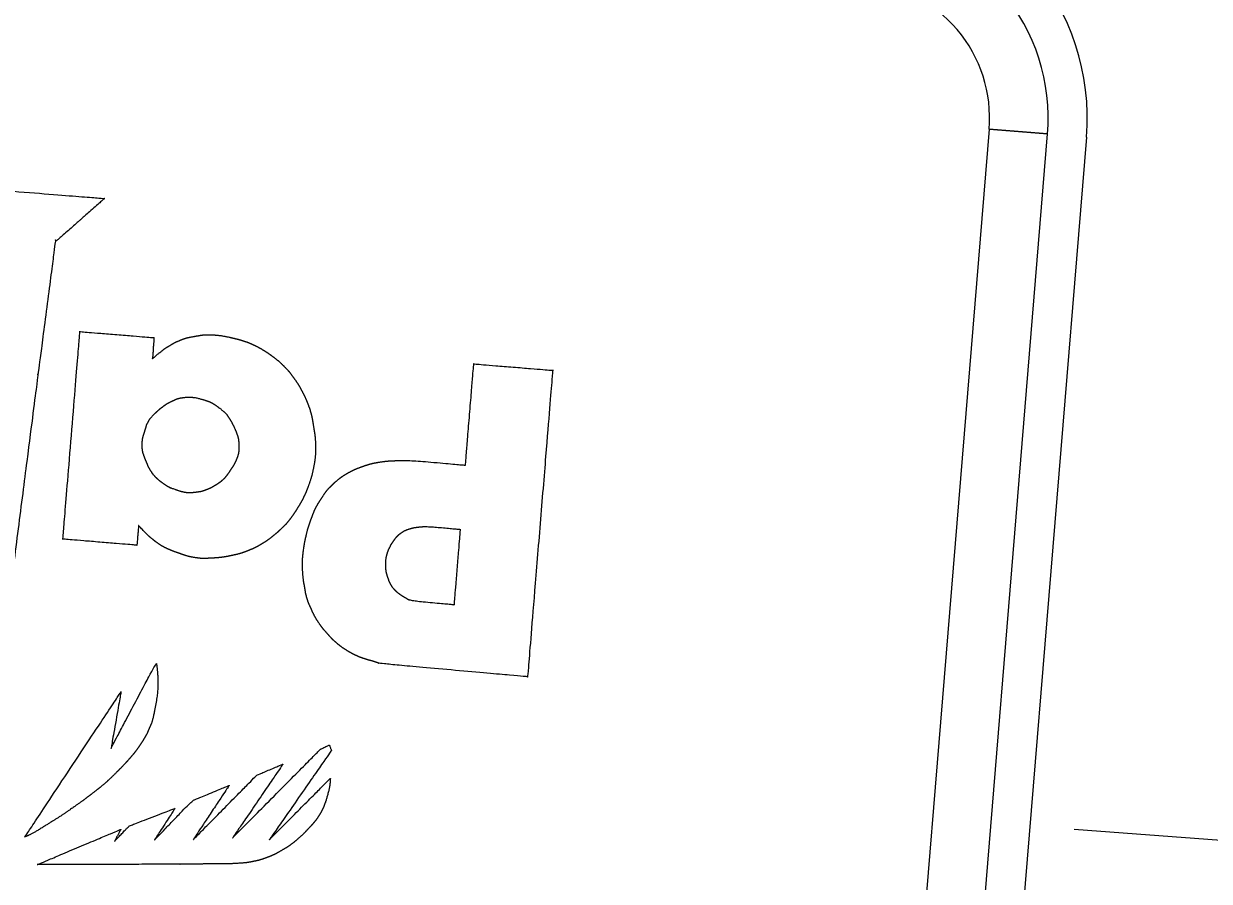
# Model space of a CAD drawing. Extents: x 2001876 to 2025694, y 804561 to 868938.
# Drawn here: x 2023103.4 to 2023172.5, y 807537.8 to 807587.7 of the extents above; entities that cross this region are included whole.
import ezdxf

# ---------------------------------------------------------------- set-up
doc = ezdxf.new("R2010")
doc.units = 0
for name, color, linetype in [('Default', 7, 'Continuous'), ('RD_PD_CLEAR ZONE', 7, 'Continuous'), ('TR SN EXTRUDED PANEL SIGNS - GROUND MOUNTED', 7, 'Continuous')]:
    doc.layers.add(name, color=color, linetype=linetype)

msp = doc.modelspace()

# ---------------------------------------------------------------- linework, layer by layer
at = {"layer": 'Default'}
for p, q in [((2023165.304, 807581.082), (2023158.619, 807499.511)), ((2023159.639, 807581.546), (2023163.038, 807581.268))]:
    msp.add_line(p, q, dxfattribs=at)
msp.add_lwpolyline([(2023156.353, 807499.697), (2023163.038, 807581.268), (2023159.639, 807581.546), (2023152.954, 807499.975), (2023156.353, 807499.697)], close=True, dxfattribs=at)
for radius, start, end in [(13.641, 355.3146, 85.3146), (11.367, 355.31445, 85.31466), (7.957, 355.31445, 85.31466)]:
    msp.add_arc((2023151.709, 807582.196), radius, start, end, dxfattribs=at)
for points in [[(2023097.574, 807578.353), (2023097.574, 807578.353), (2023108.14, 807577.514), (2023108.14, 807577.514)], [(2023108.14, 807577.514), (2023108.14, 807577.514), (2023106.732, 807576.265), (2023106.732, 807576.265)], [(2023106.732, 807576.265), (2023106.732, 807576.265), (2023105.346, 807575.047), (2023105.346, 807575.047)], [(2023105.29, 807575.093), (2023105.29, 807575.093), (2023104.266, 807567.266), (2023104.266, 807567.266)], [(2023105.346, 807575.047), (2023105.346, 807575.047), (2023105.29, 807575.093), (2023105.29, 807575.093)], [(2023105.721, 807557.685), (2023105.721, 807557.685), (2023106.711, 807569.766), (2023106.711, 807569.766)], [(2023106.711, 807569.766), (2023106.711, 807569.766), (2023111.02, 807569.413), (2023111.02, 807569.413)], [(2023111.02, 807569.413), (2023111.02, 807569.413), (2023110.938, 807568.188), (2023110.938, 807568.188)], [(2023111.807, 807568.874), (2023112.027, 807569.007), (2023112.224, 807569.127), (2023112.484, 807569.238)], [(2023112.484, 807569.238), (2023112.744, 807569.349), (2023113.061, 807569.433), (2023113.376, 807569.489)], [(2023113.376, 807569.489), (2023113.696, 807569.545), (2023113.977, 807569.586), (2023114.364, 807569.577)], [(2023114.364, 807569.577), (2023114.751, 807569.568), (2023115.425, 807569.44), (2023115.685, 807569.377)], [(2023115.685, 807569.377), (2023115.944, 807569.311), (2023116.011, 807569.296), (2023116.202, 807569.235)], [(2023116.202, 807569.235), (2023116.393, 807569.173), (2023116.641, 807569.08), (2023116.821, 807568.992)], [(2023110.938, 807568.188), (2023110.938, 807568.188), (2023111.582, 807568.747), (2023111.807, 807568.874)], [(2023116.821, 807568.992), (2023117.001, 807568.909), (2023117.106, 807568.855), (2023117.293, 807568.744)], [(2023117.293, 807568.744), (2023117.48, 807568.633), (2023117.727, 807568.471), (2023117.942, 807568.312)], [(2023117.942, 807568.312), (2023118.157, 807568.148), (2023118.375, 807567.971), (2023118.573, 807567.767)], [(2023129.154, 807561.991), (2023129.154, 807561.991), (2023129.637, 807567.887), (2023129.637, 807567.887)], [(2023129.637, 807567.887), (2023129.637, 807567.887), (2023134.232, 807567.511), (2023134.232, 807567.511)], [(2023104.266, 807567.266), (2023104.266, 807567.266), (2023101.963, 807549.297), (2023101.963, 807549.297)], [(2023118.573, 807567.767), (2023118.775, 807567.564), (2023118.963, 807567.348), (2023119.143, 807567.096)], [(2023134.232, 807567.511), (2023134.232, 807567.511), (2023132.77, 807549.674), (2023132.77, 807549.674)], [(2023119.143, 807567.096), (2023119.323, 807566.848), (2023119.509, 807566.55), (2023119.65, 807566.274)], [(2023111.977, 807565.671), (2023112.201, 807565.785), (2023112.531, 807565.913), (2023112.894, 807565.943)], [(2023112.894, 807565.943), (2023113.257, 807565.972), (2023113.949, 807565.792), (2023114.095, 807565.739)], [(2023119.65, 807566.274), (2023119.797, 807566.002), (2023119.95, 807565.643), (2023120.016, 807565.455)], [(2023110.688, 807564.522), (2023110.786, 807564.71), (2023111.089, 807565.019), (2023111.227, 807565.14)], [(2023111.227, 807565.14), (2023111.365, 807565.265), (2023111.389, 807565.286), (2023111.511, 807565.376)], [(2023111.511, 807565.376), (2023111.637, 807565.471), (2023111.754, 807565.557), (2023111.977, 807565.671)], [(2023114.095, 807565.739), (2023114.242, 807565.691), (2023114.286, 807565.669), (2023114.378, 807565.62)], [(2023114.378, 807565.62), (2023114.474, 807565.571), (2023114.522, 807565.54), (2023114.655, 807565.447)], [(2023114.655, 807565.447), (2023114.789, 807565.354), (2023115.132, 807565.08), (2023115.211, 807564.991)], [(2023120.016, 807565.455), (2023120.088, 807565.266), (2023120.088, 807565.266), (2023120.14, 807565.075)], [(2023120.14, 807565.075), (2023120.198, 807564.883), (2023120.258, 807564.559), (2023120.306, 807564.259)], [(2023110.525, 807564.098), (2023110.593, 807564.311), (2023110.586, 807564.334), (2023110.688, 807564.522)], [(2023115.211, 807564.991), (2023115.286, 807564.898), (2023115.281, 807564.899), (2023115.35, 807564.797)], [(2023115.35, 807564.797), (2023115.415, 807564.7), (2023115.62, 807564.364), (2023115.739, 807564.085)], [(2023110.334, 807563.21), (2023110.342, 807563.529), (2023110.462, 807563.879), (2023110.525, 807564.098)], [(2023115.739, 807564.085), (2023115.862, 807563.806), (2023115.963, 807563.419), (2023115.969, 807563.104)], [(2023120.306, 807564.259), (2023120.35, 807563.963), (2023120.401, 807563.69), (2023120.423, 807563.286)], [(2023110.559, 807562.229), (2023110.453, 807562.488), (2023110.326, 807562.891), (2023110.334, 807563.21)], [(2023115.969, 807563.104), (2023115.97, 807562.784), (2023115.878, 807562.441), (2023115.777, 807562.216)], [(2023120.423, 807563.286), (2023120.44, 807562.879), (2023120.396, 807562.289), (2023120.309, 807561.845)], [(2023110.853, 807561.639), (2023110.756, 807561.793), (2023110.662, 807561.974), (2023110.559, 807562.229)], [(2023111.113, 807561.298), (2023110.987, 807561.432), (2023110.95, 807561.485), (2023110.853, 807561.639)], [(2023115.486, 807561.725), (2023115.408, 807561.603), (2023115.397, 807561.586), (2023115.32, 807561.478)], [(2023115.777, 807562.216), (2023115.672, 807561.992), (2023115.565, 807561.846), (2023115.486, 807561.725)], [(2023120.309, 807561.845), (2023120.223, 807561.4), (2023120.018, 807560.792), (2023119.949, 807560.62)], [(2023122.347, 807561.555), (2023122.581, 807561.681), (2023122.818, 807561.79), (2023123.119, 807561.897)], [(2023123.119, 807561.897), (2023123.415, 807562.005), (2023123.761, 807562.105), (2023124.145, 807562.169)], [(2023124.145, 807562.169), (2023124.529, 807562.229), (2023124.991, 807562.25), (2023125.413, 807562.271)], [(2023125.413, 807562.271), (2023125.834, 807562.286), (2023129.154, 807561.991), (2023129.154, 807561.991)], [(2023111.63, 807560.873), (2023111.496, 807560.966), (2023111.239, 807561.165), (2023111.113, 807561.298)], [(2023114.998, 807561.108), (2023114.885, 807561.008), (2023114.788, 807560.942), (2023114.643, 807560.849)], [(2023115.32, 807561.478), (2023115.243, 807561.371), (2023115.116, 807561.212), (2023114.998, 807561.108)], [(2023121.364, 807560.805), (2023121.464, 807560.906), (2023121.568, 807561.007), (2023121.73, 807561.14)], [(2023121.73, 807561.14), (2023121.891, 807561.273), (2023122.118, 807561.427), (2023122.347, 807561.555)], [(2023111.912, 807560.699), (2023111.807, 807560.753), (2023111.768, 807560.779), (2023111.63, 807560.873)], [(2023112.248, 807560.567), (2023111.889, 807560.701), (2023112.013, 807560.645), (2023111.912, 807560.699)], [(2023113.389, 807560.4), (2023113.071, 807560.362), (2023112.611, 807560.437), (2023112.248, 807560.567)], [(2023114.133, 807560.581), (2023113.926, 807560.498), (2023113.706, 807560.438), (2023113.389, 807560.4)], [(2023114.643, 807560.849), (2023114.499, 807560.761), (2023114.341, 807560.664), (2023114.133, 807560.581)], [(2023119.807, 807560.28), (2023119.746, 807560.153), (2023119.659, 807559.978), (2023119.584, 807559.838)], [(2023119.949, 807560.62), (2023119.885, 807560.452), (2023119.868, 807560.412), (2023119.807, 807560.28)], [(2023120.696, 807559.938), (2023120.795, 807560.09), (2023121.004, 807560.419), (2023121.116, 807560.552)], [(2023121.116, 807560.552), (2023121.232, 807560.688), (2023121.261, 807560.708), (2023121.364, 807560.805)], [(2023119.584, 807559.838), (2023119.504, 807559.698), (2023119.461, 807559.624), (2023119.345, 807559.438)], [(2023120.243, 807559.035), (2023120.302, 807559.199), (2023120.422, 807559.486), (2023120.506, 807559.63)], [(2023120.506, 807559.63), (2023120.587, 807559.778), (2023120.601, 807559.786), (2023120.696, 807559.938)], [(2023119.345, 807559.438), (2023119.23, 807559.255), (2023119.007, 807558.927), (2023118.86, 807558.747)], [(2023120.108, 807558.663), (2023120.169, 807558.85), (2023120.18, 807558.872), (2023120.243, 807559.035)], [(2023110.125, 807558.482), (2023110.125, 807558.482), (2023110.03, 807557.331), (2023110.03, 807557.331)], [(2023110.82, 807557.778), (2023110.67, 807557.899), (2023110.125, 807558.482), (2023110.125, 807558.482)], [(2023118.5, 807558.357), (2023118.351, 807558.214), (2023118.173, 807558.046), (2023117.968, 807557.881)], [(2023118.86, 807558.747), (2023118.718, 807558.572), (2023118.648, 807558.505), (2023118.5, 807558.357)], [(2023119.836, 807557.686), (2023119.94, 807558.171), (2023120.042, 807558.477), (2023120.108, 807558.663)], [(2023125.423, 807558.054), (2023125.529, 807558.128), (2023125.649, 807558.2), (2023125.851, 807558.27)], [(2023125.851, 807558.27), (2023126.048, 807558.336), (2023126.358, 807558.384), (2023126.615, 807558.408)], [(2023126.615, 807558.408), (2023126.873, 807558.437), (2023128.847, 807558.253), (2023128.847, 807558.253)], [(2023128.847, 807558.253), (2023128.847, 807558.253), (2023128.487, 807553.861), (2023128.487, 807553.861)], [(2023110.03, 807557.331), (2023110.03, 807557.331), (2023105.721, 807557.685), (2023105.721, 807557.685)], [(2023111.274, 807557.426), (2023111.11, 807557.539), (2023110.969, 807557.656), (2023110.82, 807557.778)], [(2023117.968, 807557.881), (2023117.762, 807557.71), (2023117.491, 807557.523), (2023117.251, 807557.378)], [(2023119.682, 807555.747), (2023119.643, 807556.224), (2023119.732, 807557.202), (2023119.836, 807557.686)], [(2023124.714, 807557.141), (2023124.819, 807557.365), (2023124.875, 807557.442), (2023124.963, 807557.567)], [(2023124.963, 807557.567), (2023125.046, 807557.688), (2023125.128, 807557.8), (2023125.208, 807557.88)], [(2023125.208, 807557.88), (2023125.287, 807557.956), (2023125.321, 807557.985), (2023125.423, 807558.054)], [(2023111.806, 807557.122), (2023111.622, 807557.21), (2023111.438, 807557.312), (2023111.274, 807557.426)], [(2023112.394, 807556.896), (2023112.132, 807556.986), (2023111.995, 807557.038), (2023111.806, 807557.122)], [(2023113.375, 807556.615), (2023113.037, 807556.67), (2023112.651, 807556.802), (2023112.394, 807556.896)], [(2023116.52, 807557.023), (2023116.256, 807556.917), (2023116.016, 807556.836), (2023115.663, 807556.756)], [(2023117.251, 807557.378), (2023117.007, 807557.239), (2023116.784, 807557.125), (2023116.52, 807557.023)], [(2023124.511, 807556.163), (2023124.503, 807556.455), (2023124.609, 807556.921), (2023124.714, 807557.141)], [(2023114.403, 807556.581), (2023114.023, 807556.557), (2023113.712, 807556.56), (2023113.375, 807556.615)], [(2023115.663, 807556.756), (2023115.31, 807556.675), (2023114.788, 807556.599), (2023114.403, 807556.581)], [(2023124.658, 807555.398), (2023124.595, 807555.581), (2023124.518, 807555.866), (2023124.511, 807556.163)], [(2023119.813, 807554.791), (2023119.776, 807555.009), (2023119.72, 807555.264), (2023119.682, 807555.747)], [(2023124.811, 807555.043), (2023124.748, 807555.158), (2023124.72, 807555.215), (2023124.658, 807555.398)], [(2023119.897, 807554.365), (2023119.845, 807554.57), (2023119.85, 807554.578), (2023119.813, 807554.791)], [(2023125.041, 807554.728), (2023124.94, 807554.832), (2023124.875, 807554.929), (2023124.811, 807555.043)], [(2023125.421, 807554.409), (2023125.287, 807554.502), (2023125.141, 807554.619), (2023125.041, 807554.728)], [(2023120.193, 807553.579), (2023120.073, 807553.839), (2023119.948, 807554.16), (2023119.897, 807554.365)], [(2023125.834, 807554.161), (2023125.694, 807554.241), (2023125.555, 807554.321), (2023125.421, 807554.409)], [(2023128.487, 807553.861), (2023128.487, 807553.861), (2023125.973, 807554.081), (2023125.834, 807554.161)], [(2023120.622, 807552.804), (2023120.463, 807553.036), (2023120.313, 807553.318), (2023120.193, 807553.579)], [(2023121.114, 807552.185), (2023120.943, 807552.377), (2023120.776, 807552.573), (2023120.622, 807552.804)], [(2023121.645, 807551.648), (2023121.453, 807551.81), (2023121.285, 807551.993), (2023121.114, 807552.185)], [(2023122.252, 807551.202), (2023122.07, 807551.317), (2023121.832, 807551.483), (2023121.645, 807551.648)], [(2023122.719, 807550.945), (2023122.548, 807551.027), (2023122.434, 807551.091), (2023122.252, 807551.202)], [(2023123.28, 807550.721), (2023123.097, 807550.777), (2023122.89, 807550.862), (2023122.719, 807550.945)], [(2023123.801, 807550.568), (2023123.668, 807550.611), (2023123.462, 807550.66), (2023123.28, 807550.721)], [(2023124.085, 807550.468), (2023123.992, 807550.503), (2023123.934, 807550.526), (2023123.801, 807550.568)], [(2023108.523, 807545.511), (2023108.523, 807545.511), (2023111.159, 807550.51), (2023111.167, 807550.445)], [(2023111.167, 807550.445), (2023111.243, 807549.923), (2023111.261, 807548.695), (2023111.041, 807547.622)], [(2023132.77, 807549.674), (2023132.77, 807549.674), (2023124.178, 807550.437), (2023124.085, 807550.468)], [(2023103.511, 807540.351), (2023103.511, 807540.351), (2023109.102, 807548.794), (2023109.102, 807548.794)], [(2023109.102, 807548.794), (2023109.102, 807548.794), (2023108.523, 807545.511), (2023108.523, 807545.511)], [(2023111.041, 807547.622), (2023110.934, 807547.097), (2023110.778, 807546.75), (2023110.705, 807546.582)], [(2023110.705, 807546.582), (2023110.636, 807546.415), (2023110.604, 807546.358), (2023110.55, 807546.253)], [(2023110.375, 807545.957), (2023110.286, 807545.818), (2023110.135, 807545.589), (2023110.012, 807545.416)], [(2023110.55, 807546.253), (2023110.492, 807546.153), (2023110.46, 807546.096), (2023110.375, 807545.957)], [(2023110.012, 807545.416), (2023109.884, 807545.249), (2023109.772, 807545.112), (2023109.621, 807544.938)], [(2023115.606, 807540.305), (2023115.606, 807540.305), (2023120.713, 807545.456), (2023120.713, 807545.456)], [(2023121.351, 807545.386), (2023121.351, 807545.386), (2023117.746, 807540.198), (2023117.746, 807540.198)], [(2023120.713, 807545.456), (2023120.713, 807545.456), (2023121.235, 807545.701), (2023121.235, 807545.701)], [(2023121.235, 807545.701), (2023121.235, 807545.701), (2023121.351, 807545.386), (2023121.351, 807545.386)], [(2023109.1, 807544.373), (2023108.852, 807544.12), (2023108.404, 807543.673), (2023108.12, 807543.432)], [(2023109.621, 807544.938), (2023109.47, 807544.763), (2023109.345, 807544.632), (2023109.1, 807544.373)], [(2023118.525, 807544.586), (2023118.525, 807544.586), (2023115.606, 807540.305), (2023115.606, 807540.305)], [(2023117.004, 807543.945), (2023117.004, 807543.945), (2023118.525, 807544.586), (2023118.525, 807544.586)], [(2023113.312, 807540.201), (2023113.312, 807540.201), (2023117.004, 807543.945), (2023117.004, 807543.945)], [(2023117.746, 807540.198), (2023117.746, 807540.198), (2023121.271, 807543.745), (2023121.271, 807543.745)], [(2023121.289, 807543.744), (2023121.284, 807543.626), (2023121.279, 807543.567), (2023121.261, 807543.395)], [(2023121.271, 807543.745), (2023121.271, 807543.745), (2023121.29, 807543.753), (2023121.289, 807543.744)], [(2023108.12, 807543.432), (2023107.84, 807543.19), (2023107.763, 807543.137), (2023107.441, 807542.89)], [(2023115.399, 807543.351), (2023115.399, 807543.351), (2023113.312, 807540.201), (2023113.312, 807540.201)], [(2023113.364, 807542.509), (2023113.364, 807542.509), (2023115.403, 807543.346), (2023115.399, 807543.351)], [(2023121.261, 807543.395), (2023121.242, 807543.219), (2023121.057, 807542.527), (2023120.992, 807542.349)], [(2023107.441, 807542.89), (2023107.116, 807542.647), (2023106.692, 807542.322), (2023106.17, 807541.963)], [(2023111.046, 807540.167), (2023111.046, 807540.167), (2023113.346, 807542.57), (2023113.364, 807542.509)], [(2023120.992, 807542.349), (2023120.928, 807542.172), (2023120.905, 807542.119), (2023120.849, 807541.996)], [(2023106.17, 807541.963), (2023105.652, 807541.599), (2023104.931, 807541.152), (2023104.302, 807540.761)], [(2023109.576, 807540.99), (2023109.576, 807540.99), (2023112.252, 807542.021), (2023112.252, 807542.021)], [(2023112.252, 807542.021), (2023112.252, 807542.021), (2023111.046, 807540.167), (2023111.046, 807540.167)], [(2023120.635, 807541.608), (2023120.546, 807541.469), (2023120.427, 807541.301), (2023120.332, 807541.19)], [(2023120.849, 807541.996), (2023120.789, 807541.873), (2023120.719, 807541.742), (2023120.635, 807541.608)], [(2023108.728, 807540.106), (2023108.728, 807540.106), (2023109.576, 807540.99), (2023109.576, 807540.99)], [(2023120.086, 807540.914), (2023119.96, 807540.778), (2023119.676, 807540.477), (2023119.415, 807540.248)], [(2023120.332, 807541.19), (2023120.24, 807541.074), (2023120.211, 807541.049), (2023120.086, 807540.914)], [(2023104.302, 807540.761), (2023103.922, 807540.528), (2023103.511, 807540.351), (2023103.511, 807540.351)], [(2023104.241, 807538.745), (2023104.241, 807538.745), (2023109.094, 807540.793), (2023109.094, 807540.793)], [(2023109.094, 807540.793), (2023109.094, 807540.793), (2023108.728, 807540.106), (2023108.728, 807540.106)], [(2023119.415, 807540.248), (2023119.15, 807540.019), (2023118.796, 807539.765), (2023118.48, 807539.581)], [(2023118.48, 807539.581), (2023118.164, 807539.397), (2023117.803, 807539.226), (2023117.526, 807539.125)], [(2023116.839, 807538.931), (2023116.551, 807538.868), (2023116.279, 807538.835), (2023115.798, 807538.806)], [(2023117.526, 807539.125), (2023117.248, 807539.025), (2023117.127, 807538.989), (2023116.839, 807538.931)], [(2023112.633, 807538.764), (2023112.194, 807538.759), (2023104.241, 807538.745), (2023104.241, 807538.745)], [(2023113.943, 807538.776), (2023113.414, 807538.773), (2023113.067, 807538.77), (2023112.633, 807538.764)], [(2023115.798, 807538.806), (2023115.312, 807538.778), (2023114.468, 807538.778), (2023113.943, 807538.776)]]:
    msp.add_open_spline(points, degree=2, dxfattribs=at)
at = {"layer": 'RD_PD_CLEAR ZONE'}
msp.add_arc((2021702.161, 807758.758), 1637.022, 308.69683, 355.712971, dxfattribs=at)
at = {"layer": 'TR SN EXTRUDED PANEL SIGNS - GROUND MOUNTED'}
msp.add_lwpolyline([(2023245.489, 807687.6), (2023234.093, 807535.579), (2023164.58, 807540.79)], dxfattribs=at)

doc.saveas('drawing.dxf')
